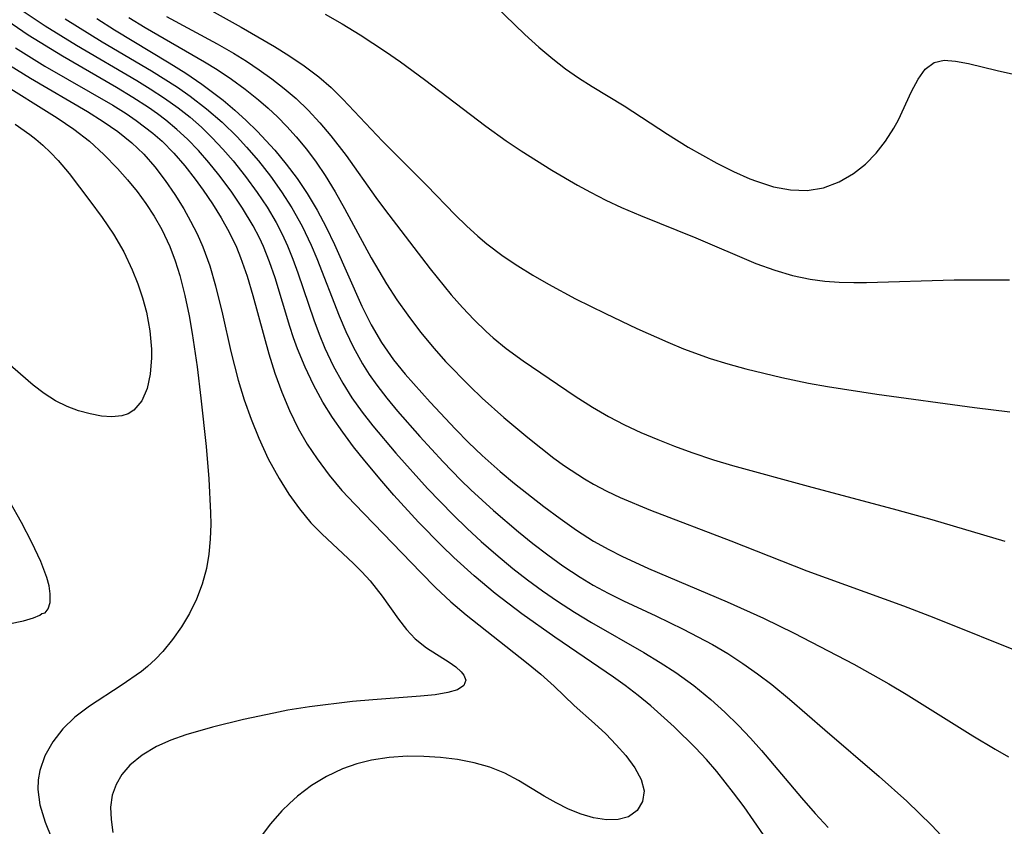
# Model space of a CAD drawing. Header units: metres. Extents: x 1073367 to 1082519, y 1569854 to 1574957.
# Tile 592 of 656: x 1078716 to 1078806, y 1573580 to 1573654. Entities that reach past the tile are written whole.
import ezdxf

# ---------------------------------------------------------------- set-up
doc = ezdxf.new("R2010")
doc.units = ezdxf.units.M
doc.layers.add('CGG_CurvaNivelLidar_v1', color=253, linetype='Continuous', lineweight=30)

msp = doc.modelspace()

# ---------------------------------------------------------------- linework, layer by layer
at = {"layer": 'CGG_CurvaNivelLidar_v1'}
for p, q in [((1078728.8477, 1573657.5395, 74), (1078736.6948, 1573653.1509, 74)), ((1078716.5355, 1573654.7806, 71.5), (1078718.8188, 1573653.2552, 71.5)), ((1078759.877, 1573655.118, 75), (1078762.629, 1573652.4609, 75)), ((1078717.2609, 1573652.4091, 71), (1078715.2957, 1573653.7361, 71)), ((1078720.6227, 1573653.9055, 72), (1078724.01, 1573651.8036, 72)), ((1078723.5257, 1573653.93, 72.5), (1078725.1547, 1573652.8929, 72.5)), ((1078726.4557, 1573654.031, 73), (1078727.9408, 1573653.111, 73)), ((1078729.8853, 1573654.1034, 73.5), (1078734.5059, 1573651.6231, 73.5)), ((1078744.381, 1573654.3345, 74.5), (1078745.9234, 1573653.4394, 74.5)), ((1078718.8188, 1573653.2552, 71.5), (1078721.6597, 1573651.4959, 71.5)), ((1078725.1547, 1573652.8929, 72.5), (1078730.1335, 1573649.8879, 72.5)), ((1078727.9408, 1573653.111, 73), (1078733.3751, 1573649.9823, 73)), ((1078736.6948, 1573653.1509, 74), (1078739.7485, 1573651.3671, 74)), ((1078745.9234, 1573653.4394, 74.5), (1078747.5657, 1573652.4368, 74.5)), ((1078720.3962, 1573650.478, 71), (1078717.2609, 1573652.4091, 71)), ((1078747.5657, 1573652.4368, 74.5), (1078749.8761, 1573650.9088, 74.5)), ((1078762.629, 1573652.4609, 75), (1078763.879, 1573651.3242, 75)), ((1078716.0978, 1573651.2571, 70.5), (1078718.7907, 1573649.5933, 70.5)), ((1078721.6597, 1573651.4959, 71.5), (1078727.1763, 1573648.2551, 71.5)), ((1078724.01, 1573651.8036, 72), (1078728.5085, 1573649.1542, 72)), ((1078734.5059, 1573651.6231, 73.5), (1078736.0186, 1573650.7613, 73.5)), ((1078739.7485, 1573651.3671, 74), (1078741.0487, 1573650.5559, 74)), ((1078763.879, 1573651.3242, 75), (1078765.1728, 1573650.237, 75)), ((1078714.9226, 1573650.0793, 70), (1078717.4652, 1573648.4967, 70)), ((1078725.3263, 1573647.6236, 71), (1078720.3962, 1573650.478, 71)), ((1078736.0186, 1573650.7613, 73.5), (1078737.2005, 1573650.0256, 73.5)), ((1078741.0487, 1573650.5559, 74), (1078742.4554, 1573649.617, 74)), ((1078749.8761, 1573650.9088, 74.5), (1078751.2466, 1573649.9638, 74.5)), ((1078765.1728, 1573650.237, 75), (1078766.3346, 1573649.3492, 75)), ((1078799.9896, 1573649.9081, 75), (1078800.9026, 1573650.1149, 75)), ((1078800.9026, 1573650.1149, 75), (1078801.9589, 1573650.0471, 75)), ((1078718.7907, 1573649.5933, 70.5), (1078724.9768, 1573646.0201, 70.5)), ((1078730.1335, 1573649.8879, 72.5), (1078731.6476, 1573648.9362, 72.5)), ((1078733.3751, 1573649.9823, 73), (1078734.5256, 1573649.2734, 73)), ((1078734.5256, 1573649.2734, 73), (1078735.8222, 1573648.3998, 73)), ((1078737.2005, 1573650.0256, 73.5), (1078738.3558, 1573649.2523, 73.5)), ((1078738.3558, 1573649.2523, 73.5), (1078739.515, 1573648.4239, 73.5)), ((1078742.4554, 1573649.617, 74), (1078743.796, 1573648.6052, 74)), ((1078751.2466, 1573649.9638, 74.5), (1078753.4618, 1573648.368, 74.5)), ((1078766.3346, 1573649.3492, 75), (1078767.5304, 1573648.5111, 75)), ((1078798.5253, 1573648.3813, 75), (1078799.1821, 1573649.2915, 75)), ((1078799.1821, 1573649.2915, 75), (1078799.9896, 1573649.9081, 75)), ((1078801.9589, 1573650.0471, 75), (1078803.143, 1573649.8079, 75)), ((1078803.143, 1573649.8079, 75), (1078805.753, 1573649.1855, 75)), ((1078805.753, 1573649.1855, 75), (1078811.1303, 1573647.9698, 75)), ((1078713.6086, 1573648.7866, 69.5), (1078719.9106, 1573644.8601, 69.5)), ((1078717.4652, 1573648.4967, 70), (1078722.6842, 1573645.4308, 70)), ((1078728.5085, 1573649.1542, 72), (1078730.8943, 1573647.6538, 72)), ((1078731.6476, 1573648.9362, 72.5), (1078733.1248, 1573647.9377, 72.5)), ((1078735.8222, 1573648.3998, 73), (1078737.0783, 1573647.4734, 73)), ((1078739.515, 1573648.4239, 73.5), (1078740.6392, 1573647.554, 73.5)), ((1078743.796, 1573648.6052, 74), (1078744.9146, 1573647.6205, 74)), ((1078753.4618, 1573648.368, 74.5), (1078759.0437, 1573644.1039, 74.5)), ((1078767.5304, 1573648.5111, 75), (1078768.7536, 1573647.721, 75)), ((1078797.9312, 1573647.2579, 75), (1078798.5253, 1573648.3813, 75)), ((1078726.8113, 1573646.7286, 71), (1078725.3263, 1573647.6236, 71)), ((1078727.1763, 1573648.2551, 71.5), (1078728.4109, 1573647.4994, 71.5)), ((1078728.4109, 1573647.4994, 71.5), (1078729.7041, 1573646.6576, 71.5)), ((1078730.8943, 1573647.6538, 72), (1078732.0465, 1573646.8532, 72)), ((1078733.1248, 1573647.9377, 72.5), (1078735.0572, 1573646.4713, 72.5)), ((1078737.0783, 1573647.4734, 73), (1078738.2944, 1573646.5001, 73)), ((1078740.6392, 1573647.554, 73.5), (1078741.7176, 1573646.6314, 73.5)), ((1078744.9146, 1573647.6205, 74), (1078745.9826, 1573646.5707, 74)), ((1078768.7536, 1573647.721, 75), (1078771.7003, 1573645.9505, 75)), ((1078728.2581, 1573645.7919, 71), (1078726.8113, 1573646.7286, 71)), ((1078729.7041, 1573646.6576, 71.5), (1078730.9561, 1573645.7667, 71.5)), ((1078732.0465, 1573646.8532, 72), (1078733.5483, 1573645.6934, 72)), ((1078735.0572, 1573646.4713, 72.5), (1078736.1327, 1573645.5701, 72.5)), ((1078738.2944, 1573646.5001, 73), (1078739.1691, 1573645.7481, 73)), ((1078741.7176, 1573646.6314, 73.5), (1078742.8321, 1573645.555, 73.5)), ((1078745.9826, 1573646.5707, 74), (1078749.6287, 1573642.7274, 74)), ((1078796.7266, 1573644.6934, 75), (1078797.9312, 1573647.2579, 75)), ((1078724.9768, 1573646.0201, 70.5), (1078726.2125, 1573645.2479, 70.5)), ((1078729.0549, 1573645.2332, 71), (1078728.2581, 1573645.7919, 71)), ((1078730.9561, 1573645.7667, 71.5), (1078732.0419, 1573644.9082, 71.5)), ((1078733.5483, 1573645.6934, 72), (1078734.9788, 1573644.4515, 72)), ((1078736.1327, 1573645.5701, 72.5), (1078737.1744, 1573644.6325, 72.5)), ((1078739.1691, 1573645.7481, 73), (1078740.0134, 1573644.9644, 73)), ((1078771.7003, 1573645.9505, 75), (1078775.6464, 1573643.3616, 75)), ((1078719.9106, 1573644.8601, 69.5), (1078721.4152, 1573643.8302, 69.5)), ((1078722.6842, 1573645.4308, 70), (1078724.0994, 1573644.542, 70)), ((1078726.2125, 1573645.2479, 70.5), (1078727.1236, 1573644.6334, 70.5)), ((1078729.8297, 1573644.6492, 71), (1078729.0549, 1573645.2332, 71)), ((1078732.0419, 1573644.9082, 71.5), (1078733.0823, 1573643.999, 71.5)), ((1078740.0134, 1573644.9644, 73), (1078740.8934, 1573644.0665, 73)), ((1078742.8321, 1573645.555, 73.5), (1078743.8891, 1573644.4162, 73.5)), ((1078796.3108, 1573643.9094, 75), (1078796.7266, 1573644.6934, 75)), ((1078716.0569, 1573644.297, 69), (1078717.4046, 1573643.3437, 69)), ((1078721.4152, 1573643.8302, 69.5), (1078722.8439, 1573642.7227, 69.5)), ((1078724.0994, 1573644.542, 70), (1078725.458, 1573643.5993, 70)), ((1078727.1236, 1573644.6334, 70.5), (1078728.6492, 1573643.4705, 70.5)), ((1078730.8393, 1573643.8104, 71), (1078729.8297, 1573644.6492, 71)), ((1078731.7989, 1573642.9184, 71), (1078730.8393, 1573643.8104, 71)), ((1078733.0823, 1573643.999, 71.5), (1078734.0752, 1573643.0404, 71.5)), ((1078734.9788, 1573644.4515, 72), (1078736.334, 1573643.1312, 72)), ((1078737.1744, 1573644.6325, 72.5), (1078738.1789, 1573643.6577, 72.5)), ((1078740.8934, 1573644.0665, 73), (1078741.7327, 1573643.1278, 73)), ((1078743.8891, 1573644.4162, 73.5), (1078744.898, 1573643.2277, 73.5)), ((1078759.0437, 1573644.1039, 74.5), (1078760.9162, 1573642.7775, 74.5)), ((1078795.5674, 1573642.7436, 75), (1078796.3108, 1573643.9094, 75)), ((1078717.4046, 1573643.3437, 69), (1078717.9632, 1573642.9046, 69)), ((1078717.9632, 1573642.9046, 69), (1078718.5923, 1573642.3669, 69)), ((1078725.458, 1573643.5993, 70), (1078726.7345, 1573642.5729, 70)), ((1078728.6492, 1573643.4705, 70.5), (1078729.4843, 1573642.7304, 70.5)), ((1078732.8003, 1573641.8745, 71), (1078731.7989, 1573642.9184, 71)), ((1078734.0752, 1573643.0404, 71.5), (1078735.041, 1573642.0102, 71.5)), ((1078736.334, 1573643.1312, 72), (1078737.2093, 1573642.1898, 72)), ((1078738.1789, 1573643.6577, 72.5), (1078739.7812, 1573641.9163, 72.5)), ((1078741.7327, 1573643.1278, 73), (1078742.6635, 1573641.9899, 73)), ((1078744.898, 1573643.2277, 73.5), (1078746.2947, 1573641.4253, 73.5)), ((1078775.6464, 1573643.3616, 75), (1078777.5162, 1573642.1935, 75)), ((1078718.5923, 1573642.3669, 69), (1078719.3086, 1573641.6856, 69)), ((1078722.8439, 1573642.7227, 69.5), (1078724.1669, 1573641.5144, 69.5)), ((1078726.7345, 1573642.5729, 70), (1078727.2479, 1573642.1016, 70)), ((1078727.2479, 1573642.1016, 70), (1078727.8148, 1573641.5355, 70)), ((1078729.4843, 1573642.7304, 70.5), (1078730.5611, 1573641.6391, 70.5)), ((1078735.041, 1573642.0102, 71.5), (1078735.9649, 1573640.9407, 71.5)), ((1078737.2093, 1573642.1898, 72), (1078738.2899, 1573640.9342, 72)), ((1078742.6635, 1573641.9899, 73), (1078743.5448, 1573640.8088, 73)), ((1078749.6287, 1573642.7274, 74), (1078753.6772, 1573638.6842, 74)), ((1078760.9162, 1573642.7775, 74.5), (1078762.2855, 1573641.857, 74.5)), ((1078777.5162, 1573642.1935, 75), (1078780.1586, 1573640.7112, 75)), ((1078794.7003, 1573641.6458, 75), (1078795.5674, 1573642.7436, 75)), ((1078719.3086, 1573641.6856, 69), (1078719.9895, 1573640.9667, 69)), ((1078724.1669, 1573641.5144, 69.5), (1078725.4117, 1573640.2242, 69.5)), ((1078727.8148, 1573641.5355, 70), (1078728.8329, 1573640.3813, 70)), ((1078730.5611, 1573641.6391, 70.5), (1078731.5675, 1573640.4781, 70.5)), ((1078733.7502, 1573640.7813, 71), (1078732.8003, 1573641.8745, 71)), ((1078739.7812, 1573641.9163, 72.5), (1078740.8237, 1573640.643, 72.5)), ((1078746.2947, 1573641.4253, 73.5), (1078749.01, 1573637.5915, 73.5)), ((1078762.2855, 1573641.857, 74.5), (1078765.0739, 1573640.0935, 74.5)), ((1078793.7215, 1573640.6455, 75), (1078794.7003, 1573641.6458, 75)), ((1078719.9895, 1573640.9667, 69), (1078721.0003, 1573639.778, 69)), ((1078725.4117, 1573640.2242, 69.5), (1078726.3258, 1573639.1979, 69.5)), ((1078728.8329, 1573640.3813, 70), (1078729.7719, 1573639.1534, 70)), ((1078731.5675, 1573640.4781, 70.5), (1078732.5164, 1573639.2638, 70.5)), ((1078734.6598, 1573639.6517, 71), (1078733.7502, 1573640.7813, 71)), ((1078735.9649, 1573640.9407, 71.5), (1078737.1059, 1573639.5178, 71.5)), ((1078738.2899, 1573640.9342, 72), (1078739.3791, 1573639.5514, 72)), ((1078740.8237, 1573640.643, 72.5), (1078741.8091, 1573639.3226, 72.5)), ((1078743.5448, 1573640.8088, 73), (1078744.375, 1573639.5869, 73)), ((1078780.1586, 1573640.7112, 75), (1078781.6649, 1573639.958, 75)), ((1078792.6374, 1573639.7782, 75), (1078793.7215, 1573640.6455, 75)), ((1078721.0003, 1573639.778, 69), (1078722.9029, 1573637.2768, 69)), ((1078735.782, 1573638.1548, 71), (1078734.6598, 1573639.6517, 71)), ((1078737.1059, 1573639.5178, 71.5), (1078738.1841, 1573638.0477, 71.5)), ((1078739.3791, 1573639.5514, 72), (1078740.4014, 1573638.1196, 72)), ((1078741.8091, 1573639.3226, 72.5), (1078742.7305, 1573637.9565, 72.5)), ((1078744.375, 1573639.5869, 73), (1078745.288, 1573638.099, 73)), ((1078765.0739, 1573640.0935, 74.5), (1078767.42, 1573638.7249, 74.5)), ((1078781.6649, 1573639.958, 75), (1078783.1747, 1573639.2961, 75)), ((1078783.1747, 1573639.2961, 75), (1078783.769, 1573639.0676, 75)), ((1078791.3111, 1573639.0112, 75), (1078792.6374, 1573639.7782, 75)), ((1078726.3258, 1573639.1979, 69.5), (1078727.1981, 1573638.1374, 69.5)), ((1078729.7719, 1573639.1534, 70), (1078730.6452, 1573637.8689, 70)), ((1078732.5164, 1573639.2638, 70.5), (1078733.2465, 1573638.2547, 70.5)), ((1078753.6772, 1573638.6842, 74), (1078756.2622, 1573636.0133, 74)), ((1078767.42, 1573638.7249, 74.5), (1078768.6101, 1573638.0761, 74.5)), ((1078783.769, 1573639.0676, 75), (1078785.3309, 1573638.5755, 75)), ((1078785.3309, 1573638.5755, 75), (1078786.8792, 1573638.277, 75)), ((1078788.4004, 1573638.2284, 75), (1078789.8894, 1573638.4826, 75)), ((1078789.8894, 1573638.4826, 75), (1078791.3111, 1573639.0112, 75)), ((1078727.1981, 1573638.1374, 69.5), (1078728.0142, 1573637.0354, 69.5)), ((1078730.6452, 1573637.8689, 70), (1078731.4615, 1573636.5413, 70)), ((1078733.2465, 1573638.2547, 70.5), (1078734.092, 1573637.0082, 70.5)), ((1078736.8351, 1573636.6123, 71), (1078735.782, 1573638.1548, 71)), ((1078738.1841, 1573638.0477, 71.5), (1078739.0813, 1573636.6928, 71.5)), ((1078740.4014, 1573638.1196, 72), (1078741.3464, 1573636.6367, 72)), ((1078742.7305, 1573637.9565, 72.5), (1078743.6378, 1573636.4463, 72.5)), ((1078745.288, 1573638.099, 73), (1078746.1507, 1573636.5741, 73)), ((1078749.01, 1573637.5915, 73.5), (1078749.7873, 1573636.5384, 73.5)), ((1078768.6101, 1573638.0761, 74.5), (1078770.0104, 1573637.3583, 74.5)), ((1078786.8792, 1573638.277, 75), (1078788.4004, 1573638.2284, 75)), ((1078722.9029, 1573637.2768, 69), (1078724.005, 1573635.7673, 69)), ((1078728.0142, 1573637.0354, 69.5), (1078728.7693, 1573635.872, 69.5)), ((1078734.092, 1573637.0082, 70.5), (1078734.8886, 1573635.7313, 70.5)), ((1078737.7962, 1573635.0169, 71), (1078736.8351, 1573636.6123, 71)), ((1078739.0813, 1573636.6928, 71.5), (1078739.904, 1573635.2932, 71.5)), ((1078741.3464, 1573636.6367, 72), (1078742.2715, 1573634.9678, 72)), ((1078770.0104, 1573637.3583, 74.5), (1078771.4299, 1573636.6866, 74.5)), ((1078771.4299, 1573636.6866, 74.5), (1078773.1749, 1573635.9384, 74.5)), ((1078724.005, 1573635.7673, 69), (1078725.0531, 1573634.2308, 69)), ((1078728.7693, 1573635.872, 69.5), (1078729.452, 1573634.6644, 69.5)), ((1078731.4615, 1573636.5413, 70), (1078732.093, 1573635.4213, 70)), ((1078734.8886, 1573635.7313, 70.5), (1078735.6219, 1573634.4196, 70.5)), ((1078743.6378, 1573636.4463, 72.5), (1078744.4726, 1573634.8929, 72.5)), ((1078746.1507, 1573636.5741, 73), (1078748.5699, 1573632.0847, 73)), ((1078749.7873, 1573636.5384, 73.5), (1078753.9678, 1573631.0775, 73.5)), ((1078756.2622, 1573636.0133, 74), (1078757.2773, 1573635.013, 74)), ((1078773.1749, 1573635.9384, 74.5), (1078778.2429, 1573633.902, 74.5)), ((1078732.093, 1573635.4213, 70), (1078732.678, 1573634.2754, 70)), ((1078738.3708, 1573633.9192, 71), (1078737.7962, 1573635.0169, 71)), ((1078739.904, 1573635.2932, 71.5), (1078740.4449, 1573634.2503, 71.5)), ((1078742.2715, 1573634.9678, 72), (1078743.096, 1573633.2444, 72)), ((1078744.4726, 1573634.8929, 72.5), (1078745.2422, 1573633.3054, 72.5)), ((1078757.2773, 1573635.013, 74), (1078758.3239, 1573634.0504, 74)), ((1078725.0531, 1573634.2308, 69), (1078725.9875, 1573632.6397, 69)), ((1078729.452, 1573634.6644, 69.5), (1078730.1901, 1573633.1146, 69.5)), ((1078732.678, 1573634.2754, 70), (1078733.2031, 1573633.0987, 70)), ((1078735.6219, 1573634.4196, 70.5), (1078736.2739, 1573633.0661, 70.5)), ((1078738.7479, 1573633.1053, 71), (1078738.3708, 1573633.9192, 71)), ((1078740.4449, 1573634.2503, 71.5), (1078740.9392, 1573633.1833, 71.5)), ((1078758.3239, 1573634.0504, 74), (1078759.1454, 1573633.3558, 74)), ((1078778.2429, 1573633.902, 74.5), (1078783.7023, 1573631.5786, 74.5)), ((1078730.1901, 1573633.1146, 69.5), (1078730.6868, 1573631.8114, 69.5)), ((1078733.2031, 1573633.0987, 70), (1078733.8417, 1573631.3377, 70)), ((1078736.2739, 1573633.0661, 70.5), (1078736.6597, 1573632.1265, 70.5)), ((1078739.3085, 1573631.7068, 71), (1078738.7479, 1573633.1053, 71)), ((1078740.9392, 1573633.1833, 71.5), (1078741.4393, 1573631.9651, 71.5)), ((1078743.096, 1573633.2444, 72), (1078743.6143, 1573632.0201, 72)), ((1078745.2422, 1573633.3054, 72.5), (1078747.7254, 1573627.682, 72.5)), ((1078759.1454, 1573633.3558, 74), (1078760.6378, 1573632.2353, 74)), ((1078725.9875, 1573632.6397, 69), (1078726.7595, 1573630.9891, 69)), ((1078736.6597, 1573632.1265, 70.5), (1078737.2572, 1573630.4121, 70.5)), ((1078748.5699, 1573632.0847, 73), (1078749.9796, 1573629.702, 73)), ((1078760.6378, 1573632.2353, 74), (1078761.9771, 1573631.344, 74)), ((1078730.6868, 1573631.8114, 69.5), (1078731.1051, 1573630.4702, 69.5)), ((1078733.8417, 1573631.3377, 70), (1078734.3718, 1573629.5219, 70)), ((1078739.8062, 1573630.2542, 71), (1078739.3085, 1573631.7068, 71)), ((1078741.4393, 1573631.9651, 71.5), (1078741.8972, 1573630.7269, 71.5)), ((1078743.6143, 1573632.0201, 72), (1078745.652, 1573626.7889, 72)), ((1078761.9771, 1573631.344, 74), (1078763.3563, 1573630.501, 74)), ((1078783.7023, 1573631.5786, 74.5), (1078785.4341, 1573630.9468, 74.5)), ((1078726.7595, 1573630.9891, 69), (1078727.2621, 1573629.7188, 69)), ((1078731.1051, 1573630.4702, 69.5), (1078731.5649, 1573628.6526, 69.5)), ((1078737.2572, 1573630.4121, 70.5), (1078737.7773, 1573628.658, 70.5)), ((1078741.8972, 1573630.7269, 71.5), (1078743.3552, 1573626.4366, 71.5)), ((1078753.9678, 1573631.0775, 73.5), (1078755.9008, 1573628.7096, 73.5)), ((1078763.3563, 1573630.501, 74), (1078764.7645, 1573629.6925, 74)), ((1078785.4341, 1573630.9468, 74.5), (1078787.0458, 1573630.4775, 74.5)), ((1078787.0458, 1573630.4775, 74.5), (1078788.685, 1573630.1335, 74.5)), ((1078727.2621, 1573629.7188, 69), (1078727.6979, 1573628.4308, 69)), ((1078734.3718, 1573629.5219, 70), (1078735.005, 1573626.9364, 70)), ((1078741.1582, 1573625.8165, 71), (1078739.8062, 1573630.2542, 71)), ((1078749.9796, 1573629.702, 73), (1078750.9298, 1573628.2554, 73)), ((1078764.7645, 1573629.6925, 74), (1078767.2455, 1573628.3531, 74)), ((1078788.685, 1573630.1335, 74.5), (1078790.0028, 1573629.9593, 74.5)), ((1078790.0028, 1573629.9593, 74.5), (1078791.3341, 1573629.8607, 74.5)), ((1078791.3341, 1573629.8607, 74.5), (1078792.6758, 1573629.8236, 74.5)), ((1078792.6758, 1573629.8236, 74.5), (1078793.8262, 1573629.8303, 74.5)), ((1078793.8262, 1573629.8303, 74.5), (1078801.8157, 1573630.0599, 74.5)), ((1078801.8157, 1573630.0599, 74.5), (1078806.8919, 1573630.0781, 74.5)), ((1078731.5649, 1573628.6526, 69.5), (1078731.9468, 1573626.7977, 69.5)), ((1078737.7773, 1573628.658, 70.5), (1078739.2315, 1573623.3116, 70.5)), ((1078755.9008, 1573628.7096, 73.5), (1078756.9235, 1573627.5399, 73.5)), ((1078727.6979, 1573628.4308, 69), (1078728.0519, 1573627.1328, 69)), ((1078747.7254, 1573627.682, 72.5), (1078748.578, 1573625.9781, 72.5)), ((1078750.9298, 1573628.2554, 73), (1078751.9265, 1573626.84, 73)), ((1078767.2455, 1573628.3531, 74), (1078769.9695, 1573626.9967, 74)), ((1078728.0519, 1573627.1328, 69), (1078728.3701, 1573625.4252, 69)), ((1078731.9468, 1573626.7977, 69.5), (1078732.2322, 1573625.1735, 69.5)), ((1078735.005, 1573626.9364, 70), (1078735.7744, 1573623.5452, 70)), ((1078745.652, 1573626.7889, 72), (1078746.2627, 1573625.3523, 72)), ((1078751.9265, 1573626.84, 73), (1078753.0938, 1573625.296, 73)), ((1078756.9235, 1573627.5399, 73.5), (1078757.983, 1573626.4125, 73.5)), ((1078769.9695, 1573626.9967, 74), (1078772.8471, 1573625.6402, 74)), ((1078741.4982, 1573624.7922, 71), (1078741.1582, 1573625.8165, 71)), ((1078743.3552, 1573626.4366, 71.5), (1078743.8373, 1573625.1278, 71.5)), ((1078748.578, 1573625.9781, 72.5), (1078749.5321, 1573624.3422, 72.5)), ((1078757.983, 1573626.4125, 73.5), (1078759.0916, 1573625.3418, 73.5)), ((1078728.3701, 1573625.4252, 69), (1078728.518, 1573623.7517, 69)), ((1078732.2322, 1573625.1735, 69.5), (1078732.6851, 1573622.1219, 69.5)), ((1078743.8373, 1573625.1278, 71.5), (1078744.3618, 1573623.8381, 71.5)), ((1078746.2627, 1573625.3523, 72), (1078746.9288, 1573623.9475, 72)), ((1078753.0938, 1573625.296, 73), (1078754.3219, 1573623.8025, 73)), ((1078759.0916, 1573625.3418, 73.5), (1078759.7376, 1573624.7726, 73.5)), ((1078772.8471, 1573625.6402, 74), (1078775.6747, 1573624.3709, 74)), ((1078741.8645, 1573623.7771, 71), (1078741.4982, 1573624.7922, 71)), ((1078749.5321, 1573624.3422, 72.5), (1078750.6276, 1573622.784, 72.5)), ((1078759.7376, 1573624.7726, 73.5), (1078760.9249, 1573623.8083, 73.5)), ((1078775.6747, 1573624.3709, 74), (1078777.1054, 1573623.78, 74)), ((1078717.7279, 1573620.462, 69), (1078713.8195, 1573623.8227, 69)), ((1078728.518, 1573623.7517, 69), (1078728.5257, 1573622.954, 69)), ((1078735.7744, 1573623.5452, 70), (1078736.4401, 1573620.9268, 70)), ((1078739.2315, 1573623.3116, 70.5), (1078739.7865, 1573621.5536, 70.5)), ((1078742.5451, 1573622.1119, 71), (1078741.8645, 1573623.7771, 71)), ((1078744.3618, 1573623.8381, 71.5), (1078745.1197, 1573622.216, 71.5)), ((1078746.9288, 1573623.9475, 72), (1078747.7796, 1573622.4099, 72)), ((1078754.3219, 1573623.8025, 73), (1078755.3839, 1573622.6158, 73)), ((1078760.9249, 1573623.8083, 73.5), (1078762.4609, 1573622.6717, 73.5)), ((1078777.1054, 1573623.78, 74), (1078779.5366, 1573622.8976, 74)), ((1078728.5257, 1573622.954, 69), (1078728.409, 1573621.475, 69)), ((1078745.1197, 1573622.216, 71.5), (1078745.9786, 1573620.6473, 71.5)), ((1078747.7796, 1573622.4099, 72), (1078748.4091, 1573621.4226, 72)), ((1078750.6276, 1573622.784, 72.5), (1078751.692, 1573621.4601, 72.5)), ((1078755.3839, 1573622.6158, 73), (1078757.5783, 1573620.3538, 73)), ((1078762.4609, 1573622.6717, 73.5), (1078767.1979, 1573619.4515, 73.5)), ((1078779.5366, 1573622.8976, 74), (1078781.1564, 1573622.3952, 74)), ((1078781.1564, 1573622.3952, 74), (1078782.7925, 1573621.9407, 74)), ((1078728.409, 1573621.475, 69), (1078728.1143, 1573620.1403, 69)), ((1078732.6851, 1573622.1219, 69.5), (1078733.0362, 1573619.2831, 69.5)), ((1078739.7865, 1573621.5536, 70.5), (1078740.4079, 1573619.8241, 70.5)), ((1078743.3144, 1573620.4862, 71), (1078742.5451, 1573622.1119, 71)), ((1078748.4091, 1573621.4226, 72), (1078749.0839, 1573620.4637, 72)), ((1078751.692, 1573621.4601, 72.5), (1078753.971, 1573618.9002, 72.5)), ((1078782.7925, 1573621.9407, 74), (1078786.0999, 1573621.1422, 74)), ((1078718.7312, 1573619.6966, 69), (1078717.7279, 1573620.462, 69)), ((1078736.4401, 1573620.9268, 70), (1078736.9892, 1573619.1238, 70)), ((1078744.1759, 1573618.9075, 71), (1078743.3144, 1573620.4862, 71)), ((1078745.9786, 1573620.6473, 71.5), (1078746.8297, 1573619.3046, 71.5)), ((1078749.0839, 1573620.4637, 72), (1078750.0115, 1573619.2616, 72)), ((1078786.0999, 1573621.1422, 74), (1078788.5096, 1573620.6433, 74)), ((1078788.5096, 1573620.6433, 74), (1078790.2542, 1573620.3282, 74)), ((1078719.7581, 1573619.0381, 69), (1078718.7312, 1573619.6966, 69)), ((1078728.1143, 1573620.1403, 69), (1078727.6263, 1573619.0134, 69)), ((1078740.4079, 1573619.8241, 70.5), (1078741.1105, 1573618.1348, 70.5)), ((1078757.5783, 1573620.3538, 73), (1078758.7038, 1573619.2764, 73)), ((1078790.2542, 1573620.3282, 74), (1078794.7664, 1573619.6412, 74)), ((1078794.7664, 1573619.6412, 74), (1078803.6739, 1573618.4192, 74)), ((1078720.8062, 1573618.519, 69), (1078719.7581, 1573619.0381, 69)), ((1078727.6263, 1573619.0134, 69), (1078726.9147, 1573618.1736, 69)), ((1078733.0362, 1573619.2831, 69.5), (1078733.5122, 1573614.8643, 69.5)), ((1078736.9892, 1573619.1238, 70), (1078737.613, 1573617.3507, 70)), ((1078745.0498, 1573617.5076, 71), (1078744.1759, 1573618.9075, 71)), ((1078746.8297, 1573619.3046, 71.5), (1078747.751, 1573618.0037, 71.5)), ((1078750.0115, 1573619.2616, 72), (1078750.9862, 1573618.0884, 72)), ((1078753.971, 1573618.9002, 72.5), (1078756.29, 1573616.4316, 72.5)), ((1078758.7038, 1573619.2764, 73), (1078760.6905, 1573617.5177, 73)), ((1078767.1979, 1573619.4515, 73.5), (1078768.7997, 1573618.4347, 73.5)), ((1078721.8676, 1573618.1209, 69), (1078720.8062, 1573618.519, 69)), ((1078722.9182, 1573617.8266, 69), (1078721.8676, 1573618.1209, 69)), ((1078723.9399, 1573617.63, 69), (1078722.9182, 1573617.8266, 69)), ((1078726.3913, 1573617.8531, 69), (1078725.7962, 1573617.6531, 69)), ((1078726.9147, 1573618.1736, 69), (1078726.3913, 1573617.8531, 69)), ((1078741.1105, 1573618.1348, 70.5), (1078741.9153, 1573616.5006, 70.5)), ((1078747.751, 1573618.0037, 71.5), (1078748.7287, 1573616.7373, 71.5)), ((1078750.9862, 1573618.0884, 72), (1078753.0257, 1573615.7687, 72)), ((1078768.7997, 1573618.4347, 73.5), (1078770.2424, 1573617.61, 73.5)), ((1078803.6739, 1573618.4192, 74), (1078806.9109, 1573618.0333, 74)), ((1078724.9063, 1573617.5591, 69), (1078723.9399, 1573617.63, 69)), ((1078725.7962, 1573617.6531, 69), (1078724.9063, 1573617.5591, 69)), ((1078737.613, 1573617.3507, 70), (1078738.3113, 1573615.6141, 70)), ((1078745.9833, 1573616.1569, 71), (1078745.0498, 1573617.5076, 71)), ((1078760.6905, 1573617.5177, 73), (1078762.8737, 1573615.6808, 73)), ((1078770.2424, 1573617.61, 73.5), (1078771.7242, 1573616.846, 73.5)), ((1078771.7242, 1573616.846, 73.5), (1078773.2234, 1573616.1449, 73.5)), ((1078741.9153, 1573616.5006, 70.5), (1078742.7427, 1573615.0861, 70.5)), ((1078746.9684, 1573614.8369, 71), (1078745.9833, 1573616.1569, 71)), ((1078748.7287, 1573616.7373, 71.5), (1078750.8245, 1573614.2441, 71.5)), ((1078756.29, 1573616.4316, 72.5), (1078757.4826, 1573615.2223, 72.5)), ((1078773.2234, 1573616.1449, 73.5), (1078774.7494, 1573615.4915, 73.5)), ((1078738.3113, 1573615.6141, 70), (1078739.1882, 1573613.7269, 70)), ((1078742.7427, 1573615.0861, 70.5), (1078743.653, 1573613.721, 70.5)), ((1078753.0257, 1573615.7687, 72), (1078755.1439, 1573613.4708, 72)), ((1078757.4826, 1573615.2223, 72.5), (1078758.7078, 1573614.0444, 72.5)), ((1078762.8737, 1573615.6808, 73), (1078765.2627, 1573613.7916, 73)), ((1078774.7494, 1573615.4915, 73.5), (1078776.2974, 1573614.8802, 73.5)), ((1078733.5122, 1573614.8643, 69.5), (1078733.7679, 1573611.9047, 69.5)), ((1078747.9939, 1573613.5421, 71), (1078746.9684, 1573614.8369, 71)), ((1078750.8245, 1573614.2441, 71.5), (1078753.7211, 1573611.0291, 71.5)), ((1078776.2974, 1573614.8802, 73.5), (1078777.8643, 1573614.3086, 73.5)), ((1078777.8643, 1573614.3086, 73.5), (1078779.849, 1573613.6496, 73.5)), ((1078739.1882, 1573613.7269, 70), (1078740.1688, 1573611.9242, 70)), ((1078743.653, 1573613.721, 70.5), (1078744.7437, 1573612.2544, 70.5)), ((1078749.553, 1573611.6792, 71), (1078747.9939, 1573613.5421, 71)), ((1078755.1439, 1573613.4708, 72), (1078756.7799, 1573611.7923, 72)), ((1078758.7078, 1573614.0444, 72.5), (1078760.3501, 1573612.5826, 72.5)), ((1078765.2627, 1573613.7916, 73), (1078766.2351, 1573613.0918, 73)), ((1078779.849, 1573613.6496, 73.5), (1078781.5768, 1573613.1265, 73.5)), ((1078760.3501, 1573612.5826, 72.5), (1078761.6604, 1573611.4898, 72.5)), ((1078766.2351, 1573613.0918, 73), (1078768.0545, 1573611.9018, 73)), ((1078781.5768, 1573613.1265, 73.5), (1078788.4824, 1573611.225, 73.5)), ((1078733.7679, 1573611.9047, 69.5), (1078733.9165, 1573608.802, 69.5)), ((1078740.1688, 1573611.9242, 70), (1078741.0567, 1573610.5057, 70)), ((1078744.7437, 1573612.2544, 70.5), (1078745.9127, 1573610.8458, 70.5)), ((1078750.6509, 1573610.4203, 71), (1078749.553, 1573611.6792, 71)), ((1078756.7799, 1573611.7923, 72), (1078757.6906, 1573610.9023, 72)), ((1078761.6604, 1573611.4898, 72.5), (1078764.341, 1573609.3825, 72.5)), ((1078768.0545, 1573611.9018, 73), (1078768.8979, 1573611.4077, 73)), ((1078768.8979, 1573611.4077, 73), (1078770.1006, 1573610.7723, 73)), ((1078741.0567, 1573610.5057, 70), (1078742.0214, 1573609.1596, 70)), ((1078745.9127, 1573610.8458, 70.5), (1078747.0763, 1573609.5787, 70.5)), ((1078753.7211, 1573611.0291, 71.5), (1078756.0724, 1573608.6078, 71.5)), ((1078757.6906, 1573610.9023, 72), (1078759.7398, 1573609.0227, 72)), ((1078770.1006, 1573610.7723, 73), (1078771.3332, 1573610.1874, 73)), ((1078788.4824, 1573611.225, 73.5), (1078796.5871, 1573609.0878, 73.5)), ((1078716.6418, 1573607.9263, 69.5), (1078715.581, 1573609.8205, 69.5)), ((1078752.9091, 1573607.9529, 71), (1078750.6509, 1573610.4203, 71)), ((1078771.3332, 1573610.1874, 73), (1078774.0893, 1573609.0316, 73)), ((1078733.9165, 1573608.802, 69.5), (1078733.9287, 1573607.7635, 69.5)), ((1078742.0214, 1573609.1596, 70), (1078743.0716, 1573607.9035, 70)), ((1078747.0763, 1573609.5787, 70.5), (1078753.118, 1573603.3493, 70.5)), ((1078759.7398, 1573609.0227, 72), (1078762.0355, 1573607.072, 72)), ((1078764.341, 1573609.3825, 72.5), (1078765.8273, 1573608.2716, 72.5)), ((1078774.0893, 1573609.0316, 73), (1078781.4166, 1573606.2363, 73)), ((1078796.5871, 1573609.0878, 73.5), (1078799.7805, 1573608.1869, 73.5)), ((1078717.6063, 1573606.0835, 69.5), (1078716.6418, 1573607.9263, 69.5)), ((1078743.0716, 1573607.9035, 70), (1078744.0706, 1573606.8792, 70)), ((1078755.0332, 1573605.7865, 71), (1078752.9091, 1573607.9529, 71)), ((1078756.0724, 1573608.6078, 71.5), (1078757.3352, 1573607.3848, 71.5)), ((1078765.8273, 1573608.2716, 72.5), (1078767.3403, 1573607.2077, 72.5)), ((1078799.7805, 1573608.1869, 73.5), (1078806.4567, 1573606.2252, 73.5)), ((1078733.9287, 1573607.7635, 69.5), (1078733.8898, 1573606.3933, 69.5)), ((1078757.3352, 1573607.3848, 71.5), (1078758.627, 1573606.1934, 71.5)), ((1078762.0355, 1573607.072, 72), (1078763.3586, 1573605.9973, 72)), ((1078767.3403, 1573607.2077, 72.5), (1078768.8974, 1573606.2178, 72.5)), ((1078718.409, 1573604.36, 69.5), (1078717.6063, 1573606.0835, 69.5)), ((1078733.8898, 1573606.3933, 69.5), (1078733.7689, 1573605.0435, 69.5)), ((1078744.0706, 1573606.8792, 70), (1078746.9586, 1573604.1867, 70)), ((1078758.627, 1573606.1934, 71.5), (1078759.973, 1573605.018, 71.5)), ((1078768.8974, 1573606.2178, 72.5), (1078770.2814, 1573605.4427, 72.5)), ((1078781.4166, 1573606.2363, 73), (1078788.364, 1573603.5025, 73)), ((1078756.122, 1573604.7337, 71), (1078755.0332, 1573605.7865, 71)), ((1078763.3586, 1573605.9973, 72), (1078764.7021, 1573604.9542, 72)), ((1078770.2814, 1573605.4427, 72.5), (1078771.4732, 1573604.8343, 72.5)), ((1078718.9537, 1573602.9103, 69.5), (1078718.409, 1573604.36, 69.5)), ((1078733.7689, 1573605.0435, 69.5), (1078733.5447, 1573603.7205, 69.5)), ((1078757.9727, 1573603.043, 71), (1078756.122, 1573604.7337, 71)), ((1078759.973, 1573605.018, 71.5), (1078761.5329, 1573603.7269, 71.5)), ((1078764.7021, 1573604.9542, 72), (1078766.0756, 1573603.9571, 72)), ((1078771.4732, 1573604.8343, 72.5), (1078773.9127, 1573603.7083, 72.5)), ((1078733.5447, 1573603.7205, 69.5), (1078733.158, 1573602.3029, 69.5)), ((1078746.9586, 1573604.1867, 70), (1078747.7311, 1573603.4077, 70)), ((1078747.7311, 1573603.4077, 70), (1078748.4787, 1573602.5841, 70)), ((1078753.118, 1573603.3493, 70.5), (1078754.4626, 1573601.9928, 70.5)), ((1078761.5329, 1573603.7269, 71.5), (1078762.861, 1573602.6929, 71.5)), ((1078766.0756, 1573603.9571, 72), (1078767.6572, 1573602.9163, 72)), ((1078773.9127, 1573603.7083, 72.5), (1078781.0896, 1573600.6884, 72.5)), ((1078788.364, 1573603.5025, 73), (1078797.2073, 1573600.3196, 73)), ((1078719.1615, 1573602.1232, 69.5), (1078718.9537, 1573602.9103, 69.5)), ((1078748.4787, 1573602.5841, 70), (1078749.5946, 1573601.1906, 70)), ((1078759.8978, 1573601.4437, 71), (1078757.9727, 1573603.043, 71)), ((1078762.861, 1573602.6929, 71.5), (1078764.2169, 1573601.6966, 71.5)), ((1078767.6572, 1573602.9163, 72), (1078768.8436, 1573602.2136, 72)), ((1078719.2685, 1573601.4169, 69.5), (1078719.1615, 1573602.1232, 69.5)), ((1078733.158, 1573602.3029, 69.5), (1078732.6365, 1573600.9306, 69.5)), ((1078754.4626, 1573601.9928, 70.5), (1078755.8447, 1573600.6867, 70.5)), ((1078764.2169, 1573601.6966, 71.5), (1078765.5997, 1573600.7391, 71.5)), ((1078768.8436, 1573602.2136, 72), (1078770.225, 1573601.4714, 72)), ((1078719.0969, 1573600.0345, 69.5), (1078719.2565, 1573600.6203, 69.5)), ((1078719.2565, 1573600.6203, 69.5), (1078719.2685, 1573601.4169, 69.5)), ((1078732.6365, 1573600.9306, 69.5), (1078731.9951, 1573599.6094, 69.5)), ((1078749.5946, 1573601.1906, 70), (1078751.0874, 1573599.0947, 70)), ((1078755.8447, 1573600.6867, 70.5), (1078757.2471, 1573599.4958, 70.5)), ((1078762.3493, 1573599.5675, 71), (1078759.8978, 1573601.4437, 71)), ((1078765.5997, 1573600.7391, 71.5), (1078767.1392, 1573599.7413, 71.5)), ((1078770.225, 1573601.4714, 72), (1078771.6327, 1573600.7748, 72)), ((1078771.6327, 1573600.7748, 72), (1078774.5633, 1573599.4077, 72)), ((1078781.0896, 1573600.6884, 72.5), (1078784.4154, 1573599.1914, 72.5)), ((1078718.8175, 1573599.6745, 69.5), (1078719.0969, 1573600.0345, 69.5)), ((1078767.1392, 1573599.7413, 71.5), (1078768.7068, 1573598.7903, 71.5)), ((1078797.2073, 1573600.3196, 73), (1078799.9817, 1573599.2429, 73)), ((1078715.5035, 1573598.6662, 69.5), (1078716.8425, 1573598.9352, 69.5)), ((1078716.8425, 1573598.9352, 69.5), (1078717.7567, 1573599.2116, 69.5)), ((1078717.7567, 1573599.2116, 69.5), (1078718.3273, 1573599.4579, 69.5)), ((1078718.3273, 1573599.4579, 69.5), (1078718.5, 1573599.6145, 69.5)), ((1078718.5, 1573599.6145, 69.5), (1078718.8175, 1573599.6745, 69.5)), ((1078731.9951, 1573599.6094, 69.5), (1078731.2689, 1573598.3859, 69.5)), ((1078751.0874, 1573599.0947, 70), (1078751.8226, 1573598.1367, 70)), ((1078757.2471, 1573599.4958, 70.5), (1078762.7752, 1573595.1489, 70.5)), ((1078765.3474, 1573597.4455, 71), (1078762.3493, 1573599.5675, 71)), ((1078774.5633, 1573599.4077, 72), (1078777.0845, 1573598.1884, 72)), ((1078784.4154, 1573599.1914, 72.5), (1078787.2229, 1573597.8025, 72.5)), ((1078799.9817, 1573599.2429, 73), (1078808.538, 1573595.8093, 73)), ((1078731.2689, 1573598.3859, 69.5), (1078730.4494, 1573597.2245, 69.5)), ((1078751.8226, 1573598.1367, 70), (1078752.6054, 1573597.2946, 70)), ((1078768.7068, 1573598.7903, 71.5), (1078773.4963, 1573596.0466, 71.5)), ((1078777.0845, 1573598.1884, 72), (1078779.7549, 1573596.7706, 72)), ((1078730.4494, 1573597.2245, 69.5), (1078729.5432, 1573596.134, 69.5)), ((1078752.6054, 1573597.2946, 70), (1078753.6417, 1573596.4709, 70)), ((1078770.7186, 1573593.8079, 71), (1078765.3474, 1573597.4455, 71)), ((1078787.2229, 1573597.8025, 72.5), (1078792.6544, 1573595.0008, 72.5)), ((1078729.5432, 1573596.134, 69.5), (1078728.8703, 1573595.4309, 69.5)), ((1078753.6417, 1573596.4709, 70), (1078755.7094, 1573595.1753, 70)), ((1078779.7549, 1573596.7706, 72), (1078781.1518, 1573595.9471, 72)), ((1078728.8703, 1573595.4309, 69.5), (1078728.1564, 1573594.7728, 69.5)), ((1078773.4963, 1573596.0466, 71.5), (1078774.9618, 1573595.1503, 71.5)), ((1078781.1518, 1573595.9471, 72), (1078782.5303, 1573595.0569, 72)), ((1078728.1564, 1573594.7728, 69.5), (1078727.5931, 1573594.311, 69.5)), ((1078755.7094, 1573595.1753, 70), (1078756.3171, 1573594.7393, 70)), ((1078756.3171, 1573594.7393, 70), (1078756.7987, 1573594.2996, 70)), ((1078762.7752, 1573595.1489, 70.5), (1078764.0756, 1573594.0754, 70.5)), ((1078774.9618, 1573595.1503, 71.5), (1078776.3964, 1573594.2128, 71.5)), ((1078782.5303, 1573595.0569, 72), (1078783.8718, 1573594.1131, 72)), ((1078792.6544, 1573595.0008, 72.5), (1078795.8676, 1573593.1961, 72.5)), ((1078727.5931, 1573594.311, 69.5), (1078725.7642, 1573593.033, 69.5)), ((1078756.7987, 1573594.2996, 70), (1078757.0403, 1573593.9902, 70)), ((1078757.0403, 1573593.9902, 70), (1078757.2132, 1573593.5337, 70)), ((1078757.2132, 1573593.5337, 70), (1078757.0462, 1573593.0283, 70)), ((1078764.0756, 1573594.0754, 70.5), (1078765.2942, 1573592.988, 70.5)), ((1078771.7823, 1573593.0353, 71), (1078770.7186, 1573593.8079, 71)), ((1078776.3964, 1573594.2128, 71.5), (1078778.0364, 1573593.0338, 71.5)), ((1078783.8718, 1573594.1131, 72), (1078785.176, 1573593.1193, 72)), ((1078725.7642, 1573593.033, 69.5), (1078722.8435, 1573591.1649, 69.5)), ((1078756.4729, 1573592.6491, 70), (1078755.5854, 1573592.3853, 70)), ((1078757.0462, 1573593.0283, 70), (1078756.4729, 1573592.6491, 70)), ((1078765.2942, 1573592.988, 70.5), (1078767.1156, 1573591.221, 70.5)), ((1078772.9654, 1573592.1203, 71), (1078771.7823, 1573593.0353, 71)), ((1078778.0364, 1573593.0338, 71.5), (1078779.5952, 1573591.761, 71.5)), ((1078785.176, 1573593.1193, 72), (1078786.7952, 1573591.779, 72)), ((1078795.8676, 1573593.1961, 72.5), (1078797.4426, 1573592.2505, 72.5)), ((1078748.7256, 1573591.7437, 70), (1078746.8731, 1573591.567, 70)), ((1078753.0855, 1573592.0622, 70), (1078748.7256, 1573591.7437, 70)), ((1078754.4298, 1573592.1974, 70), (1078753.0855, 1573592.0622, 70)), ((1078755.5854, 1573592.3853, 70), (1078754.4298, 1573592.1974, 70)), ((1078774.1208, 1573591.1702, 71), (1078772.9654, 1573592.1203, 71)), ((1078779.5952, 1573591.761, 71.5), (1078780.8785, 1573590.5961, 71.5)), ((1078786.7952, 1573591.779, 72), (1078790.0059, 1573588.9777, 72)), ((1078797.4426, 1573592.2505, 72.5), (1078803.5401, 1573588.4526, 72.5)), ((1078722.8435, 1573591.1649, 69.5), (1078721.5085, 1573590.146, 69.5)), ((1078740.9858, 1573590.7784, 70), (1078739.6849, 1573590.5284, 70)), ((1078742.9557, 1573591.0947, 70), (1078740.9858, 1573590.7784, 70)), ((1078746.8731, 1573591.567, 70), (1078742.9557, 1573591.0947, 70)), ((1078767.1156, 1573591.221, 70.5), (1078768.9744, 1573589.5745, 70.5)), ((1078776.26, 1573589.2692, 71), (1078774.1208, 1573591.1702, 71)), ((1078721.5085, 1573590.146, 69.5), (1078720.4221, 1573589.0769, 69.5)), ((1078736.9349, 1573589.9356, 70), (1078734.0787, 1573589.2385, 70)), ((1078739.6849, 1573590.5284, 70), (1078736.9349, 1573589.9356, 70)), ((1078780.8785, 1573590.5961, 71.5), (1078782.1161, 1573589.378, 71.5)), ((1078720.4221, 1573589.0769, 69.5), (1078719.5094, 1573587.9018, 69.5)), ((1078734.0787, 1573589.2385, 70), (1078731.6627, 1573588.5313, 70)), ((1078768.9744, 1573589.5745, 70.5), (1078769.9994, 1573588.6175, 70.5)), ((1078778.207, 1573587.3531, 71), (1078776.26, 1573589.2692, 71)), ((1078782.1161, 1573589.378, 71.5), (1078783.2175, 1573588.217, 71.5)), ((1078790.0059, 1573588.9777, 72), (1078794.9783, 1573584.7269, 72)), ((1078730.2727, 1573588.0362, 70), (1078728.9736, 1573587.4608, 70)), ((1078731.6627, 1573588.5313, 70), (1078730.2727, 1573588.0362, 70)), ((1078769.9994, 1573588.6175, 70.5), (1078770.963, 1573587.6323, 70.5)), ((1078783.2175, 1573588.217, 71.5), (1078784.2149, 1573587.1043, 71.5)), ((1078803.5401, 1573588.4526, 72.5), (1078805.5631, 1573587.2292, 72.5)), ((1078719.5094, 1573587.9018, 69.5), (1078718.7891, 1573586.6276, 69.5)), ((1078728.9736, 1573587.4608, 70), (1078727.6534, 1573586.683, 70)), ((1078770.963, 1573587.6323, 70.5), (1078771.835, 1573586.6345, 70.5)), ((1078779.2017, 1573586.2811, 71), (1078778.207, 1573587.3531, 71)), ((1078805.5631, 1573587.2292, 72.5), (1078806.7853, 1573586.5337, 72.5)), ((1078718.7891, 1573586.6276, 69.5), (1078718.3166, 1573585.2809, 69.5)), ((1078727.6534, 1573586.683, 70), (1078726.5302, 1573585.7575, 70)), ((1078750.2315, 1573586.4635, 70.5), (1078748.6016, 1573586.2121, 70.5)), ((1078751.8841, 1573586.5748, 70.5), (1078750.2315, 1573586.4635, 70.5)), ((1078753.4043, 1573586.5714, 70.5), (1078751.8841, 1573586.5748, 70.5)), ((1078754.9144, 1573586.4761, 70.5), (1078753.4043, 1573586.5714, 70.5)), ((1078756.4795, 1573586.2794, 70.5), (1078754.9144, 1573586.4761, 70.5)), ((1078757.9997, 1573585.981, 70.5), (1078756.4795, 1573586.2794, 70.5)), ((1078771.835, 1573586.6345, 70.5), (1078772.649, 1573585.5314, 70.5)), ((1078780.1601, 1573585.1751, 71), (1078779.2017, 1573586.2811, 71)), ((1078784.2149, 1573587.1043, 71.5), (1078787.8782, 1573582.7885, 71.5)), ((1078726.5302, 1573585.7575, 70), (1078725.8225, 1573584.9275, 70)), ((1078745.9615, 1573585.4176, 70.5), (1078744.4986, 1573584.7301, 70.5)), ((1078747.261, 1573585.874, 70.5), (1078745.9615, 1573585.4176, 70.5)), ((1078748.6016, 1573586.2121, 70.5), (1078747.261, 1573585.874, 70.5)), ((1078759.4331, 1573585.5774, 70.5), (1078757.9997, 1573585.981, 70.5)), ((1078760.7802, 1573585.0429, 70.5), (1078759.4331, 1573585.5774, 70.5)), ((1078772.649, 1573585.5314, 70.5), (1078773.2345, 1573584.4522, 70.5)), ((1078718.1726, 1573584.4273, 69.5), (1078718.1436, 1573583.5584, 69.5)), ((1078718.3166, 1573585.2809, 69.5), (1078718.1726, 1573584.4273, 69.5)), ((1078725.8225, 1573584.9275, 70), (1078725.2834, 1573584.0131, 70)), ((1078744.4986, 1573584.7301, 70.5), (1078743.1193, 1573583.8966, 70.5)), ((1078762.0432, 1573584.3611, 70.5), (1078760.7802, 1573585.0429, 70.5)), ((1078773.2345, 1573584.4522, 70.5), (1078773.5041, 1573583.4199, 70.5)), ((1078781.6817, 1573583.2522, 71), (1078780.1601, 1573585.1751, 71)), ((1078794.9783, 1573584.7269, 72), (1078797.4972, 1573582.469, 72)), ((1078718.1436, 1573583.5584, 69.5), (1078718.3311, 1573582.1413, 69.5)), ((1078725.2834, 1573584.0131, 70), (1078724.9342, 1573583.0252, 70)), ((1078743.1193, 1573583.8966, 70.5), (1078741.8383, 1573582.9295, 70.5)), ((1078764.3656, 1573582.9408, 70.5), (1078762.0432, 1573584.3611, 70.5)), ((1078724.9342, 1573583.0252, 70), (1078724.7885, 1573581.9393, 70)), ((1078741.8383, 1573582.9295, 70.5), (1078741.1145, 1573582.2796, 70.5)), ((1078765.4839, 1573582.3158, 70.5), (1078764.3656, 1573582.9408, 70.5)), ((1078773.5041, 1573583.4199, 70.5), (1078773.375, 1573582.4444, 70.5)), ((1078782.6308, 1573581.956, 71), (1078781.6817, 1573583.2522, 71)), ((1078787.8782, 1573582.7885, 71.5), (1078789.1341, 1573581.3592, 71.5)), ((1078718.3311, 1573582.1413, 69.5), (1078718.8033, 1573580.5633, 69.5)), ((1078724.7885, 1573581.9393, 70), (1078724.8241, 1573580.796, 70)), ((1078741.1145, 1573582.2796, 70.5), (1078740.4307, 1573581.5908, 70.5)), ((1078766.6135, 1573581.7621, 70.5), (1078765.4839, 1573582.3158, 70.5)), ((1078767.7662, 1573581.3029, 70.5), (1078766.6135, 1573581.7621, 70.5)), ((1078773.375, 1573582.4444, 70.5), (1078772.8784, 1573581.6242, 70.5)), ((1078786.3941, 1573576.572, 71), (1078782.6308, 1573581.956, 71)), ((1078797.4972, 1573582.469, 72), (1078799.7769, 1573580.2515, 72)), ((1078740.4307, 1573581.5908, 70.5), (1078739.3901, 1573580.3991, 70.5)), ((1078768.8992, 1573580.9737, 70.5), (1078767.7662, 1573581.3029, 70.5)), ((1078770.0714, 1573580.7905, 70.5), (1078768.8992, 1573580.9737, 70.5)), ((1078772.069, 1573581.0476, 70.5), (1078771.1455, 1573580.8063, 70.5)), ((1078772.8784, 1573581.6242, 70.5), (1078772.069, 1573581.0476, 70.5)), ((1078789.1341, 1573581.3592, 71.5), (1078790.319, 1573580.0894, 71.5)), ((1078718.8033, 1573580.5633, 69.5), (1078719.3749, 1573579.1197, 69.5)), ((1078724.8241, 1573580.796, 70), (1078724.9977, 1573579.6052, 70)), ((1078739.3901, 1573580.3991, 70.5), (1078738.4451, 1573579.1531, 70.5)), ((1078771.1455, 1573580.8063, 70.5), (1078770.0714, 1573580.7905, 70.5)), ((1078799.7769, 1573580.2515, 72), (1078801.0663, 1573578.8763, 72))]:
    msp.add_line(p, q, dxfattribs=at)

doc.saveas('drawing.dxf')
